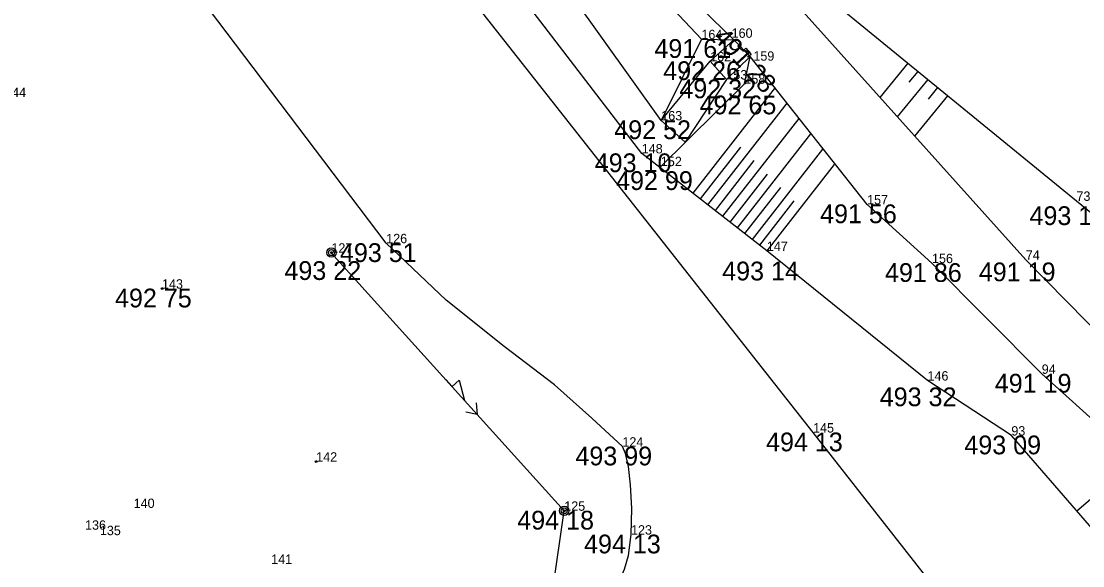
# Model space of a CAD drawing. Extents: x -559180 to -551373, y -1076947 to -1072071.
# Drawn here: x -553492 to -553435.4, y -1076658.3 to -1076629.3 of the extents above; entities that cross this region are included whole.
import ezdxf

# ---------------------------------------------------------------- set-up
doc = ezdxf.new("R2010")
doc.units = 0
for name, color, linetype in [('17_KOMUNIKACE', 7, 'Continuous'), ('18_POLOHOPIS', 7, 'Continuous'), ('1_VODA_ZN', 7, 'Continuous'), ('20_EL_ZN', 7, 'Continuous'), ('26_SRAFY', 7, 'Continuous'), ('27_HRANA_PATA', 7, 'Continuous'), ('28_VODA', 7, 'Continuous'), ('3_BODY', 7, 'Continuous'), ('6_VYSKY', 7, 'Continuous'), ('NNnadzemní', 7, 'Continuous')]:
    doc.layers.add(name, color=color, linetype=linetype)

# ---------------------------------------------------------------- blocks, each defined once
blk = doc.blocks.new('SLB')
at = {"layer": '20_EL_ZN'}
for radius in [0.25, 0.158, 0.05]:
    blk.add_circle((0, 0), radius, dxfattribs=at)
blk = doc.blocks.new('T')
at = {"layer": '6_VYSKY'}
blk.add_circle((0, 0), 0.05, dxfattribs=at)
blk = doc.blocks.new('POINT_DISPLAY')
blk.add_line((0, 0), (0, 0))
blk = doc.blocks.new('ELNN')
at = {"layer": '20_EL_ZN'}
for p, q in [((0, 0), (0.5, 0)), ((0.5, 0), (0.5, 0.5)), ((0.5, 0.5), (1.5, 0)), ((1.5, 0), (2.5, 0))]:
    blk.add_line(p, q, dxfattribs=at)
blk.add_lwpolyline([(2, 0.375), (2.5, 0), (2, -0.375)], dxfattribs=at)

msp = doc.modelspace()

# ---------------------------------------------------------------- linework, layer by layer
at = {"layer": '17_KOMUNIKACE'}
for p, q in [((-553449.75, -1076651.19), (-553472.1, -1076622.79)), ((-553472.5, -1076641.1), (-553485.13, -1076624.41)), ((-553442.43, -1076660.51), (-553449.75, -1076651.19))]:
    msp.add_line(p, q, dxfattribs=at)
for points in [[(-553459.91, -1076651.94), (-553461.537, -1076650.425), (-553463.537, -1076648.653), (-553466.221, -1076646.596), (-553469.306, -1076644.138), (-553472.5, -1076641.1)], [(-553459.45, -1076656.63), (-553459.411, -1076655.237), (-553459.478, -1076653.985), (-553459.58, -1076653.005), (-553459.749, -1076652.311), (-553459.91, -1076651.94)], [(-553460.2, -1076659.42), (-553459.798, -1076658.474), (-553459.578, -1076657.747), (-553459.45, -1076656.63)]]:
    msp.add_lwpolyline(points, dxfattribs=at)
at = {"layer": '18_POLOHOPIS'}
for p, q in [((-553453.976, -1076630.262), (-553455.23, -1076631.4)), ((-553455.23, -1076631.4), (-553454.37, -1076632.37)), ((-553454.37, -1076632.37), (-553453.093, -1076631.145))]:
    msp.add_line(p, q, dxfattribs=at)
msp.add_lwpolyline([(-553453.976, -1076630.262), (-553453.814, -1076630.215), (-553453.626, -1076630.423), (-553453.751, -1076630.59), (-553453.47, -1076630.84), (-553453.325, -1076630.694), (-553453.044, -1076631.048), (-553453.242, -1076631.173)], dxfattribs=at)
at = {"layer": '26_SRAFY'}
for p, q in [((-553446.175, -1076633.334), (-553444.68, -1076631.506)), ((-553444.619, -1076632.512), (-553444.15, -1076631.939)), ((-553445.249, -1076634.365), (-553443.62, -1076632.373)), ((-553451.771, -1076632.807), (-553456.157, -1076638.433)), ((-553443.599, -1076633.428), (-553443.09, -1076632.806)), ((-553451.142, -1076633.626), (-553455.369, -1076639.048)), ((-553444.323, -1076635.396), (-553442.56, -1076633.24)), ((-553450.513, -1076634.445), (-553454.58, -1076639.662)), ((-553449.883, -1076635.265), (-553453.791, -1076640.277)), ((-553453.61, -1076635.978), (-553455.763, -1076638.74)), ((-553449.254, -1076636.084), (-553453.003, -1076640.892)), ((-553452.901, -1076636.695), (-553454.974, -1076639.355)), ((-553448.625, -1076636.903), (-553452.214, -1076641.507)), ((-553452.192, -1076637.412), (-553454.186, -1076639.97)), ((-553451.483, -1076638.129), (-553453.397, -1076640.585)), ((-553450.774, -1076638.846), (-553452.608, -1076641.199)), ((-553432.505, -1076652.624), (-553435.689, -1076655.381))]:
    msp.add_line(p, q, dxfattribs=at)
at = {"layer": '27_HRANA_PATA'}
for p, q in [((-553458.88, -1076636.31), (-553471.14, -1076620.31)), ((-553457.84, -1076634.55), (-553467.3, -1076621.35)), ((-553455.7, -1076630.22), (-553462.24, -1076623.26)), ((-553449.425, -1076627.626), (-553435.71, -1076638.84)), ((-553455.7, -1076630.22), (-553457.84, -1076634.55)), ((-553455.7, -1076630.22), (-553453.976, -1076630.262)), ((-553457.84, -1076634.55), (-553455.23, -1076631.4)), ((-553453.41, -1076632.6), (-553453.102, -1076631.153)), ((-553454.37, -1076632.37), (-553456.557, -1076635.718)), ((-553457.915, -1076637.063), (-553453.41, -1076632.6)), ((-553456.557, -1076635.718), (-553457.84, -1076634.55)), ((-553452.21, -1076641.51), (-553458.88, -1076636.31)), ((-553435.71, -1076638.84), (-553422.44, -1076649.61)), ((-553443.65, -1076648.42), (-553452.21, -1076641.51)), ((-553439.18, -1076651.35), (-553443.65, -1076648.42)), ((-553431.68, -1076660.01), (-553439.18, -1076651.35))]:
    msp.add_line(p, q, dxfattribs=at)
at = {"layer": '28_VODA'}
for p, q in [((-553453.976, -1076630.262), (-553461.24, -1076623.15)), ((-553450.433, -1076628.593), (-553438.41, -1076641.98)), ((-553453.976, -1076630.262), (-553453.102, -1076631.153)), ((-553446.87, -1076639.03), (-553453.102, -1076631.153)), ((-553443.41, -1076642.16), (-553446.87, -1076639.03)), ((-553437.56, -1076648.06), (-553443.41, -1076642.16)), ((-553438.41, -1076641.98), (-553425.64, -1076654.99)), ((-553437.56, -1076648.06), (-553426.23, -1076658.29))]:
    msp.add_line(p, q, dxfattribs=at)
at = {"layer": 'NNnadzemní'}
for p, q in [((-553463.01, -1076655.36), (-553475.446, -1076641.593)), ((-553465.711, -1076673.852), (-553463.01, -1076655.36))]:
    msp.add_line(p, q, dxfattribs=at)

# ---------------------------------------------------------------- block references
at = {"layer": '1_VODA_ZN'}
for p in [(-553455.7, -1076630.22), (-553454.09, -1076630.15), (-553455.23, -1076631.4), (-553452.93, -1076631.37), (-553454.37, -1076632.37), (-553453.41, -1076632.6), (-553457.84, -1076634.55), (-553458.88, -1076636.31), (-553457.86, -1076636.99), (-553446.87, -1076639.03), (-553435.71, -1076638.84), (-553475.42, -1076641.6), (-553472.5, -1076641.1), (-553452.21, -1076641.51), (-553443.41, -1076642.16), (-553438.41, -1076641.98), (-553484.45, -1076643.52), (-553437.56, -1076648.06), (-553443.65, -1076648.42), (-553462.39, -1076649.25), (-553449.75, -1076651.19), (-553439.18, -1076651.35), (-553459.91, -1076651.94), (-553476.23, -1076652.74), (-553463.01, -1076655.36), (-553459.45, -1076656.63)]:
    msp.add_blockref('POINT_DISPLAY', p, dxfattribs=at)
at = {"layer": '20_EL_ZN'}
for p in [(-553475.42, -1076641.6), (-553463.01, -1076655.36)]:
    msp.add_blockref('SLB', p, dxfattribs=at)
at = {"layer": '20_EL_ZN', "xscale": 1.0000017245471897, "yscale": 1.0000017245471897, "rotation": -47.90791897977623}
msp.add_blockref('ELNN', (-553469.324, -1076648.37), dxfattribs=at)
at = {"layer": '6_VYSKY'}
for p in [(-553484.45, -1076643.52), (-553484.45, -1076643.52), (-553476.23, -1076652.74), (-553476.23, -1076652.74)]:
    msp.add_blockref('T', p, dxfattribs=at)

# ---------------------------------------------------------------- texts
at = {"layer": '3_BODY'}
for s, p in [('164', (-553455.7, -1076630.22)), ('160', (-553454.09, -1076630.15)), ('159', (-553452.93, -1076631.37)), ('162', (-553455.23, -1076631.4)), ('153', (-553454.37, -1076632.37)), ('158', (-553453.41, -1076632.6)), ('144', (-553492.81, -1076633.31)), ('163', (-553457.84, -1076634.55)), ('148', (-553458.88, -1076636.31)), ('152', (-553457.86, -1076636.99)), ('157', (-553446.87, -1076639.03)), ('73', (-553435.71, -1076638.84)), ('126', (-553472.5, -1076641.1)), ('147', (-553452.21, -1076641.51)), ('127', (-553475.42, -1076641.6)), ('74', (-553438.41, -1076641.98)), ('156', (-553443.41, -1076642.16)), ('143', (-553484.45, -1076643.52)), ('94', (-553437.56, -1076648.06)), ('146', (-553443.65, -1076648.42)), ('145', (-553449.75, -1076651.19)), ('93', (-553439.18, -1076651.35)), ('124', (-553459.91, -1076651.94)), ('142', (-553476.23, -1076652.74)), ('140', (-553485.96, -1076655.21)), ('125', (-553463.01, -1076655.36)), ('136', (-553488.55, -1076656.37)), ('135', (-553487.76, -1076656.66)), ('123', (-553459.45, -1076656.63)), ('141', (-553478.63, -1076658.19))]:
    msp.add_text(s, height=0.5, dxfattribs=at).set_placement(p)
at = {"layer": '6_VYSKY'}
for s, p in [('491 61', (-553458.205, -1076631.22)), ('492 26', (-553457.735, -1076632.4)), ('492 32', (-553456.875, -1076633.37)), ('492 65', (-553455.797, -1076634.227)), ('492 52', (-553460.345, -1076635.55)), ('493 10', (-553461.385, -1076637.31)), ('492 99', (-553460.247, -1076638.261)), ('491 56', (-553449.375, -1076640.03)), ('493 15', (-553438.215, -1076640.13)), ('493 51', (-553474.966, -1076642.1)), ('493 22', (-553477.925, -1076643.056)), ('493 14', (-553454.593, -1076643.08)), ('491 86', (-553445.915, -1076643.16)), ('491 19', (-553440.915, -1076643.125)), ('492 75', (-553486.955, -1076644.52)), ('491 19', (-553440.065, -1076649.06)), ('493 32', (-553446.196, -1076649.787)), ('494 13', (-553452.255, -1076652.19)), ('493 09', (-553441.685, -1076652.35)), ('493 99', (-553462.415, -1076652.94)), ('494 18', (-553465.515, -1076656.36)), ('494 13', (-553461.955, -1076657.63))]:
    msp.add_text(s, height=1, dxfattribs=at).set_placement(p)
msp.add_text('491 28', height=1, rotation=312.5505, dxfattribs=at).set_placement((-553455.125, -1076630.171))

doc.saveas('drawing.dxf')
